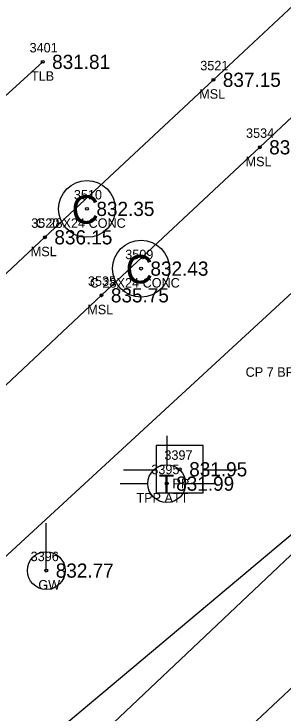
# Model space of a CAD drawing. Extents: x 1622501 to 1626664, y 1117816 to 1121579.
# Drawn here: x 1624335.7 to 1624364.2, y 1119608.3 to 1119682.3 of the extents above; entities that cross this region are included whole.
import ezdxf

# ---------------------------------------------------------------- set-up
doc = ezdxf.new("R2010")
doc.units = 0
for name, color, linetype in [('RD_EX_BldgApp', 7, 'Continuous'), ('RD_EX_BldgApp_txCode', 7, 'Continuous'), ('RD_EX_DR_Pipe', 7, 'Continuous'), ('RD_EX_GuardRail', 7, 'Continuous'), ('RD_EX_Misc', 7, 'Continuous'), ('RD_EX_Misc_txCode', 7, 'Continuous'), ('RD_EX_Road', 7, 'Continuous'), ('RD_EX_TX_BldgApp_ELEV', 7, 'Continuous'), ('RD_EX_TX_Misc_ELEV', 7, 'Continuous'), ('RD_EX_TX_UT_ELEV', 7, 'Continuous'), ('RD_EX_TX_VEG_ELEV', 7, 'Continuous'), ('RD_EX_UT', 7, 'Continuous'), ('RD_EX_UT_txCode', 7, 'Continuous'), ('RD_EX_VEG', 7, 'Continuous'), ('RD_EX_VEG_txCode', 7, 'Continuous'), ('RD_HC_Cl', 7, 'Continuous'), ('RD_HC_Survey_ELEV', 7, 'Continuous'), ('RD_HC_Survey_txCode', 7, 'Continuous'), ('RD_SMD_Locator', 7, 'Continuous')]:
    doc.layers.add(name, color=color, linetype=linetype)

msp = doc.modelspace()

# ---------------------------------------------------------------- linework, layer by layer
at = {"layer": 'RD_EX_BldgApp'}
for centre in [(1624343.468, 1119661.697), (1624349.187, 1119655.383)]:
    msp.add_circle(centre, 3, dxfattribs=at)
at = {"layer": 'RD_EX_DR_Pipe'}
msp.add_lwpolyline([(1623859.42, 1119207.437), (1623928.357, 1119275.93), (1624053.588, 1119378.714), (1624148.045, 1119455.705), (1624257.332, 1119553.63), (1624257.332, 1119553.63), (1624370.574, 1119657.838)], dxfattribs=at)
at = {"layer": 'RD_EX_GuardRail'}
msp.add_lwpolyline([(1624452.918, 1119710.721), (1624409.471, 1119667.664), (1624375.721, 1119636.156), (1624330.756, 1119598.488)], dxfattribs=at)
at = {"layer": 'RD_EX_Misc'}
msp.add_lwpolyline([(1624320.645, 1119641.522), (1624339.019, 1119658.696), (1624356.847, 1119675.347), (1624372.202, 1119689.699), (1624388.316, 1119704.832), (1624403.783, 1119719.382), (1624430.49, 1119744.579), (1624436.317, 1119738.349), (1624408.898, 1119712.528), (1624392.179, 1119696.771), (1624377.715, 1119683.178), (1624361.754, 1119668.209), (1624345, 1119652.562), (1624326.563, 1119635.291), (1624320.645, 1119641.522)], dxfattribs=at)
at = {"layer": 'RD_EX_Road'}
msp.add_lwpolyline([(1623871.531, 1119282.432), (1623877.354, 1119269.364), (1623882.942, 1119261.681), (1623889.315, 1119256.289), (1623900.771, 1119250.58), (1623911.744, 1119248.838), (1623922.606, 1119250.096), (1623930.438, 1119253.064), (1623938.728, 1119260.806), (1623940.655, 1119261.073), (1623977.454, 1119294.807), (1624012.801, 1119327.203), (1624055.337, 1119364.807), (1624091.922, 1119394.374), (1624132.971, 1119426.419), (1624171.164, 1119456.673), (1624210.906, 1119487.895), (1624248.425, 1119517.93), (1624271.208, 1119536.86), (1624326.188, 1119588.447), (1624377.27, 1119636.651)], dxfattribs=at)
at = {"layer": 'RD_EX_UT'}
for p, q in [((1624351.908, 1119637.723), (1624351.908, 1119634.653)), ((1624355.782, 1119636.682), (1624350.782, 1119636.682)), ((1624350.782, 1119636.682), (1624350.782, 1119631.682)), ((1624355.782, 1119631.682), (1624355.782, 1119636.682)), ((1624347.351, 1119634.12), (1624350.82, 1119634.12)), ((1624355.71, 1119634.12), (1624359.351, 1119634.12)), ((1624346.977, 1119632.669), (1624349.908, 1119632.669)), ((1624353.908, 1119632.669), (1624356.977, 1119632.669)), ((1624350.782, 1119631.682), (1624355.782, 1119631.682)), ((1624339.164, 1119623.461), (1624339.164, 1119628.461))]:
    msp.add_line(p, q, dxfattribs=at)
for centre, radius in [((1624351.908, 1119632.653), 2), ((1624339.164, 1119623.461), 1.999)]:
    msp.add_circle(centre, radius, dxfattribs=at)
at = {"layer": 'RD_EX_VEG'}
msp.add_lwpolyline([(1624252.756, 1119644.961), (1624263.087, 1119608.331), (1624338.781, 1119677.238)], dxfattribs=at)
at = {"layer": 'RD_HC_Cl'}
msp.add_line((1623937.248, 1119209.793), (1624678.651, 1119905.108), dxfattribs=at)
at = {"layer": 'RD_SMD_Locator'}
for centre in [(1624338.781, 1119677.238), (1624356.847, 1119675.347), (1624361.754, 1119668.209), (1624343.469, 1119661.697), (1624339.019, 1119658.696), (1624349.187, 1119655.383), (1624345, 1119652.562), (1624353.291, 1119634.173), (1624351.908, 1119632.653), (1624339.164, 1119623.461)]:
    msp.add_circle(centre, 0.15, dxfattribs=at)

# ---------------------------------------------------------------- texts
at = {"layer": 'RD_EX_BldgApp'}
for p in [(1624341.838, 1119660.136), (1624347.556, 1119653.821)]:
    msp.add_text('C', height=3, dxfattribs=at).set_placement(p)
at = {"layer": 'RD_EX_BldgApp_txCode'}
for s, p in [('3510', (1624342.083, 1119662.697)), ('C 28X24 CONC', (1624338.059, 1119659.697)), ('3509', (1624347.517, 1119656.383)), ('C 28X24 CONC', (1624343.777, 1119653.383))]:
    msp.add_text(s, height=1, dxfattribs=at).set_placement(p)
at = {"layer": 'RD_EX_Misc_txCode'}
for s, p in [('3521', (1624355.46, 1119676.347)), ('MSL', (1624355.345, 1119673.347)), ('3534', (1624360.302, 1119669.209)), ('MSL', (1624360.252, 1119666.209)), ('3520', (1624337.568, 1119659.696)), ('MSL', (1624337.517, 1119656.696)), ('3535', (1624343.571, 1119653.562)), ('MSL', (1624343.498, 1119650.562))]:
    msp.add_text(s, height=1, dxfattribs=at).set_placement(p)
at = {"layer": 'RD_EX_TX_BldgApp_ELEV'}
for s, p in [('832.35', (1624344.469, 1119660.947)), ('832.43', (1624350.187, 1119654.633))]:
    msp.add_text(s, height=1.5, dxfattribs=at).set_placement(p)
at = {"layer": 'RD_EX_TX_Misc_ELEV'}
for s, p in [('837.15', (1624357.847, 1119674.597)), ('836.69', (1624362.754, 1119667.459)), ('836.15', (1624340.019, 1119657.946)), ('835.75', (1624346, 1119651.812))]:
    msp.add_text(s, height=1.5, dxfattribs=at).set_placement(p)
at = {"layer": 'RD_EX_TX_UT_ELEV'}
for s, p in [('831.99', (1624352.908, 1119631.903)), ('832.77', (1624340.164, 1119622.711))]:
    msp.add_text(s, height=1.5, dxfattribs=at).set_placement(p)
at = {"layer": 'RD_EX_TX_VEG_ELEV'}
msp.add_text('831.81', height=1.5, dxfattribs=at).set_placement((1624339.781, 1119676.488))
at = {"layer": 'RD_EX_UT'}
msp.add_text('T', height=2, dxfattribs=at).set_placement((1624351.059, 1119631.606))
at = {"layer": 'RD_EX_UT_txCode'}
for s, p in [('3397', (1624351.661, 1119635.173)), ('3395', (1624350.278, 1119633.653)), ('PP', (1624352.511, 1119632.173)), ('TPP ATT', (1624348.703, 1119630.653)), ('3396', (1624337.51, 1119624.461)), ('GW', (1624338.321, 1119621.461))]:
    msp.add_text(s, height=1, dxfattribs=at).set_placement(p)
at = {"layer": 'RD_EX_VEG_txCode'}
for s, p in [('3401', (1624337.395, 1119678.238)), ('TLB', (1624337.537, 1119675.238))]:
    msp.add_text(s, height=1, dxfattribs=at).set_placement(p)
at = {"layer": 'RD_HC_Survey_ELEV'}
msp.add_text('831.95', height=1.5, dxfattribs=at).set_placement((1624354.291, 1119633.423))
at = {"layer": 'RD_HC_Survey_txCode'}
msp.add_text('CP 7 BRIDGE NL', height=1, dxfattribs=at).set_placement((1624360.26, 1119643.949))

doc.saveas('drawing.dxf')
